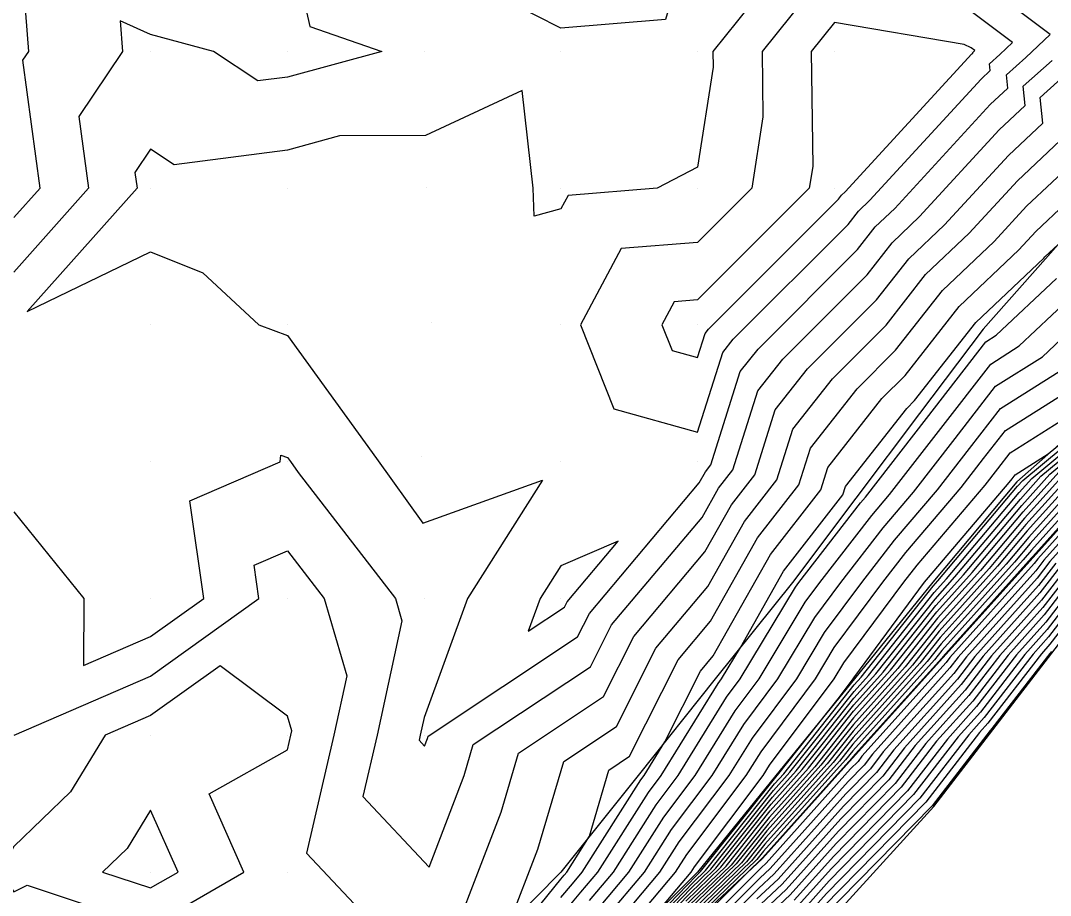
# Model space of a CAD drawing. Extents: x 2188792 to 2191981, y 386090 to 389710.
# Drawn here: x 2191190.7 to 2191266, y 388708.6 to 388772.5 of the extents above; entities that cross this region are included whole.
import ezdxf

# ---------------------------------------------------------------- set-up
doc = ezdxf.new("R2010")
doc.units = 0
for name, color, linetype in [('DTM Contours Major', 7, 'Continuous'), ('DTM Contours Minor', 7, 'Continuous'), ('Exist DTM QL2 LIDAR Elevation Point', 7, 'Continuous'), ('PH Exist DTM Breakline', 7, 'Continuous')]:
    doc.layers.add(name, color=color, linetype=linetype)

msp = doc.modelspace()

# ---------------------------------------------------------------- linework, layer by layer
at = {"layer": 'DTM Contours Major'}
for points in [[(2191190.22, 388758.121), (2191192.134, 388760.272), (2191190.872, 388769.621), (2191191.311, 388770.273), (2191190.552, 388779.942), (2191200.221, 388775.597), (2191206.601, 388773.894), (2191205.468, 388780.274), (2191210.222, 388786.75), (2191211.869, 388788.605), (2191213.155, 388790.275), (2191215.058, 388795.11), (2191216.502, 388800.276), (2191220.223, 388803.887), (2191228.412, 388802.088), (2191224.994, 388810.277), (2191220.223, 388816.088), (2191215.921, 388815.975), (2191210.222, 388820.014), (2191210.017, 388820.277)], [(2191190.236, 388720.283), (2191200.221, 388724.593), (2191208.138, 388730.269), (2191207.786, 388732.705), (2191210.222, 388733.759), (2191212.915, 388730.269), (2191214.566, 388724.612), (2191213.628, 388720.268), (2191211.615, 388711.66), (2191220.914, 388701.774), (2191225.855, 388714.637), (2191227.129, 388718.97), (2191233.351, 388723.097), (2191235.558, 388727.489), (2191240.759, 388733.671), (2191242.7, 388737.118), (2191244.412, 388739.311), (2191245.91, 388744.059), (2191248.271, 388747.058), (2191253.313, 388752.104), (2191255.671, 388755.113), (2191258.277, 388757.585), (2191262.954, 388762.674), (2191265.47, 388765.03), (2191265.275, 388766.904), (2191268.061, 388769.402)], [(2191232.314, 388708.178), (2191234.063, 388710.267), (2191237.188, 388715.188), (2191238.803, 388717.328), (2191242.349, 388723.056), (2191243.346, 388724.387), (2191247.376, 388731.101), (2191247.632, 388731.446), (2191252.135, 388737.256), (2191252.503, 388737.688), (2191256.963, 388743.434), (2191261.309, 388749.034), (2191262.07, 388749.515), (2191266.462, 388753.665)], [(2191237.263, 388707.305), (2191239.744, 388710.267), (2191239.988, 388710.651), (2191245.03, 388717.33), (2191245.49, 388718.073), (2191250.224, 388724.393), (2191250.932, 388725.573), (2191255.296, 388731.455), (2191256.275, 388732.717), (2191261.263, 388738.565), (2191262.191, 388739.76), (2191263.095, 388740.925), (2191270.494, 388745.605)], [(2191239.358, 388708.137), (2191241.935, 388710.626), (2191245.616, 388715.242), (2191247.884, 388717.766), (2191251.649, 388722.504), (2191253.797, 388724.894), (2191257.65, 388729.761), (2191259.672, 388732.012), (2191263.936, 388737.077), (2191265.982, 388739.356), (2191271.135, 388743.632)], [(2191269.263, 388740.116), (2191264.441, 388734.747), (2191262.785, 388732.78), (2191257.964, 388727.412), (2191256.474, 388725.531), (2191251.596, 388720.101), (2191250.147, 388718.277), (2191245.214, 388712.787), (2191243.803, 388711.018), (2191238.412, 388705.809)], [(2191271.234, 388739.396), (2191265.555, 388733.072), (2191264.952, 388732.289), (2191259.286, 388725.979), (2191258.677, 388725.188), (2191253.024, 388718.891), (2191252.408, 388718.091), (2191251.236, 388716.895), (2191245.523, 388710.531), (2191244.77, 388709.826), (2191238.906, 388703.938)], [(2191267.729, 388732.538), (2191265.475, 388729.612), (2191262.327, 388726.106), (2191260.069, 388723.174), (2191256.928, 388719.676), (2191254.666, 388716.74), (2191250.361, 388712.345), (2191246.999, 388708.6), (2191244.258, 388706.031)], [(2191269.903, 388732.005), (2191265.997, 388726.934), (2191265.367, 388726.232), (2191261.461, 388721.161), (2191260.832, 388720.461), (2191256.925, 388715.388), (2191249.486, 388707.795)]]:
    msp.add_lwpolyline(points, dxfattribs=at)
at = {"layer": 'DTM Contours Minor'}
for points in [[(2191217.72, 388782.672), (2191219.945, 388785.563), (2191224.075, 388786.423), (2191225.147, 388790.275), (2191227.008, 388793.491), (2191230.224, 388793.006), (2191233.448, 388793.498), (2191237.592, 388790.275), (2191240.113, 388780.385), (2191240.153, 388780.274), (2191237.885, 388772.612), (2191230.224, 388771.968), (2191224.732, 388774.781), (2191219.908, 388776.111), (2191216.554, 388777.273), (2191215.817, 388780.529), (2191217.72, 388782.672)], [(2191210.222, 388779.381), (2191211.871, 388772.095), (2191217.132, 388770.273), (2191210.222, 388768.393), (2191208.065, 388768.116), (2191204.819, 388770.273), (2191200.221, 388771.5), (2191197.993, 388772.501), (2191198.168, 388770.273), (2191194.973, 388765.52), (2191195.681, 388760.272), (2191190.22, 388754.135)], [(2191261.576, 388769.372), (2191262.321, 388770.04), (2191263.255, 388770.916), (2191260.227, 388773.194), (2191254.31, 388776.189), (2191250.226, 388776.884), (2191244.939, 388770.273), (2191245.004, 388765.494), (2191244.19, 388760.272), (2191240.225, 388756.311), (2191234.638, 388755.858), (2191231.655, 388750.271), (2191234.095, 388744.141), (2191240.225, 388742.423), (2191242.067, 388748.258), (2191242.832, 388749.23), (2191251.225, 388757.628), (2191251.988, 388758.602), (2191252.832, 388759.402), (2191260.956, 388768.241), (2191261.628, 388768.871), (2191261.576, 388769.372)], [(2191245.844, 388775.891), (2191241.35, 388770.273), (2191241.366, 388769.132), (2191240.225, 388761.81), (2191237.272, 388760.272), (2191230.753, 388759.743), (2191230.224, 388758.754), (2191228.267, 388758.238), (2191228.189, 388760.281), (2191227.404, 388767.417), (2191220.326, 388764.12), (2191214.044, 388764.093), (2191210.222, 388763.054), (2191201.937, 388761.988), (2191200.221, 388763.128), (2191199.073, 388761.42), (2191199.228, 388760.272), (2191191.203, 388751.253), (2191200.221, 388755.612), (2191204.034, 388754.084), (2191208.129, 388750.271), (2191210.222, 388749.511), (2191216.748, 388740.503), (2191220.123, 388735.79), (2191228.886, 388738.932), (2191223.39, 388730.269), (2191220.223, 388721.568), (2191219.942, 388720.268), (2191219.857, 388719.901), (2191220.253, 388719.48), (2191220.463, 388720.028), (2191220.518, 388720.213), (2191231.448, 388727.464), (2191232.311, 388729.181), (2191240.349, 388738.736), (2191240.8, 388739.537), (2191241.198, 388740.047), (2191243.348, 388746.858), (2191244.645, 388748.506), (2191251.921, 388755.787), (2191253.216, 388757.439), (2191254.647, 388758.796), (2191261.622, 388766.386), (2191262.909, 388767.591), (2191262.809, 388768.549)], [(2191262.809, 388768.549), (2191264.234, 388769.827), (2191266.021, 388771.504), (2191260.227, 388775.863)], [(2191260.344, 388770.195), (2191260.408, 388770.253), (2191260.489, 388770.328), (2191260.227, 388770.525), (2191259.716, 388770.784), (2191250.226, 388772.397), (2191248.527, 388770.273), (2191248.642, 388761.856), (2191248.395, 388760.272), (2191240.225, 388752.111), (2191238.523, 388751.973), (2191237.615, 388750.271), (2191238.358, 388748.404), (2191240.225, 388747.88), (2191240.786, 388749.658), (2191241.019, 388749.954), (2191250.529, 388759.47), (2191250.761, 388759.765), (2191251.017, 388760.008), (2191260.29, 388770.097), (2191260.348, 388770.152), (2191260.344, 388770.195)], [(2191190.22, 388736.598), (2191195.344, 388730.269), (2191195.318, 388725.365), (2191200.221, 388727.482), (2191204.109, 388730.269), (2191203.079, 388737.412), (2191209.685, 388740.27), (2191209.739, 388740.753), (2191210.222, 388740.578), (2191210.44, 388740.278), (2191211.008, 388739.484), (2191218.119, 388730.269), (2191218.594, 388728.64), (2191216.785, 388720.268), (2191215.736, 388715.781), (2191220.583, 388710.627), (2191223.159, 388717.332), (2191223.823, 388719.591), (2191232.399, 388725.28), (2191233.935, 388728.335), (2191240.554, 388736.203), (2191241.75, 388738.327), (2191242.805, 388739.679), (2191244.629, 388745.458), (2191246.458, 388747.782), (2191252.617, 388753.945), (2191254.443, 388756.276), (2191256.462, 388758.19), (2191262.288, 388764.53), (2191264.189, 388766.311), (2191264.042, 388767.727), (2191266.148, 388769.615)], [(2191226.431, 388706.423), (2191228.55, 388711.941), (2191230.435, 388718.348), (2191234.303, 388720.914), (2191237.182, 388726.642), (2191240.964, 388731.138), (2191243.65, 388735.908), (2191246.018, 388738.943), (2191247.191, 388742.659), (2191250.084, 388746.335), (2191254.009, 388750.262), (2191256.898, 388753.95), (2191260.091, 388756.979), (2191263.62, 388760.818), (2191266.75, 388763.75)], [(2191222.928, 388700.739), (2191230.224, 388709.753), (2191230.459, 388710.033), (2191230.655, 388710.267), (2191232.316, 388712.884), (2191233.741, 388717.726), (2191235.255, 388718.731), (2191238.806, 388725.796), (2191241.169, 388728.605), (2191244.601, 388734.698), (2191247.625, 388738.575), (2191248.472, 388741.259), (2191251.897, 388745.611), (2191254.705, 388748.42), (2191258.126, 388752.786), (2191261.906, 388756.373), (2191264.286, 388758.962), (2191268.03, 388762.47)], [(2191230.224, 388708.396), (2191231.077, 388709.414), (2191231.791, 388710.267), (2191236.067, 388717.003), (2191236.312, 388717.327), (2191237.836, 388719.789), (2191240.43, 388724.949), (2191241.374, 388726.072), (2191245.551, 388733.488), (2191249.232, 388738.207), (2191249.753, 388739.859), (2191253.71, 388744.887), (2191255.401, 388746.579), (2191259.353, 388751.623), (2191263.721, 388755.767), (2191264.953, 388757.106), (2191269.311, 388761.189)], [(2191230.224, 388707.04), (2191231.695, 388708.796), (2191232.927, 388710.267), (2191236.627, 388716.096), (2191237.557, 388717.327), (2191241.721, 388724.053), (2191241.971, 388724.386), (2191243.356, 388726.694), (2191246.501, 388732.278), (2191250.839, 388737.839), (2191251.034, 388738.459), (2191255.523, 388744.163), (2191256.097, 388744.737), (2191260.581, 388750.46), (2191265.536, 388755.161), (2191265.619, 388755.251), (2191266.585, 388756.156)], [(2191232.932, 388707.559), (2191235.199, 388710.267), (2191237.748, 388714.281), (2191240.048, 388717.328), (2191242.977, 388722.06), (2191244.722, 388724.388), (2191248.087, 388729.995), (2191249.165, 388731.448), (2191252.963, 388736.348), (2191254.255, 388737.864), (2191258.008, 388742.699), (2191261.666, 388747.412), (2191263.755, 388748.733), (2191267.318, 388752.101)], [(2191233.55, 388706.941), (2191236.336, 388710.267), (2191238.308, 388713.373), (2191241.294, 388717.329), (2191243.605, 388721.063), (2191246.097, 388724.389), (2191248.799, 388728.89), (2191250.698, 388731.449), (2191253.791, 388735.44), (2191256.007, 388738.039), (2191259.054, 388741.965), (2191262.023, 388745.791), (2191265.44, 388747.951), (2191268.175, 388750.536)], [(2191234.168, 388706.323), (2191237.472, 388710.267), (2191238.868, 388712.466), (2191242.539, 388717.329), (2191244.234, 388720.066), (2191247.473, 388724.391), (2191249.51, 388727.784), (2191252.231, 388731.451), (2191254.619, 388734.533), (2191257.759, 388738.214), (2191260.099, 388741.23), (2191262.381, 388744.169), (2191267.124, 388747.169)], [(2191234.787, 388705.705), (2191238.608, 388710.267), (2191239.428, 388711.559), (2191243.785, 388717.33), (2191244.862, 388719.07), (2191248.848, 388724.392), (2191250.221, 388726.678), (2191253.764, 388731.453), (2191255.447, 388733.625), (2191259.511, 388738.39), (2191261.145, 388740.495), (2191262.738, 388742.547), (2191268.809, 388746.387)], [(2191235.503, 388705.208), (2191240.116, 388709.999), (2191240.441, 388710.312), (2191245.938, 388717.205), (2191246.073, 388717.356), (2191250.505, 388722.933), (2191251.599, 388724.394), (2191251.644, 388724.467), (2191256.829, 388731.456), (2191257.103, 388731.809), (2191263.015, 388738.741), (2191263.236, 388739.026), (2191263.452, 388739.304), (2191265.874, 388740.836), (2191271.025, 388745.11)], [(2191235.718, 388705.163), (2191239.927, 388709.533), (2191240.814, 388710.391), (2191245.857, 388716.714), (2191246.526, 388717.459), (2191251.681, 388723.945), (2191252.191, 388724.513), (2191257.462, 388731.17), (2191257.805, 388731.551), (2191263.633, 388738.476), (2191264.014, 388738.9), (2191271.053, 388744.74)], [(2191235.934, 388705.118), (2191239.737, 388709.068), (2191241.188, 388710.469), (2191245.777, 388716.223), (2191246.979, 388717.561), (2191251.67, 388723.465), (2191252.726, 388724.64), (2191257.525, 388730.7), (2191258.427, 388731.705), (2191263.734, 388738.009), (2191264.67, 388739.052), (2191271.08, 388744.371)], [(2191236.149, 388705.073), (2191239.548, 388708.602), (2191241.561, 388710.548), (2191245.696, 388715.733), (2191247.431, 388717.663), (2191251.66, 388722.984), (2191253.262, 388724.767), (2191257.588, 388730.23), (2191259.05, 388731.858), (2191263.835, 388737.543), (2191265.326, 388739.204), (2191271.108, 388744.001)], [(2191270.575, 388740.42), (2191264.642, 388733.814), (2191264.03, 388733.087), (2191258.09, 388726.473), (2191257.545, 388725.785), (2191251.575, 388719.14), (2191251.052, 388718.481), (2191245.053, 388711.805), (2191244.55, 388711.175), (2191238.033, 388704.878)], [(2191271.231, 388740.572), (2191264.743, 388733.348), (2191264.652, 388733.24), (2191258.152, 388726.003), (2191258.081, 388725.913), (2191251.564, 388718.659), (2191251.504, 388718.584), (2191244.973, 388711.315), (2191244.924, 388711.254), (2191243.905, 388710.269), (2191238.177, 388704.518)], [(2191269.919, 388740.268), (2191264.542, 388734.28), (2191263.407, 388732.933), (2191258.027, 388726.943), (2191257.01, 388725.658), (2191251.586, 388719.62), (2191250.599, 388718.379), (2191245.133, 388712.296), (2191244.177, 388711.097), (2191238.222, 388705.344)], [(2191271.304, 388740.065), (2191265.12, 388733.179), (2191264.847, 388732.825), (2191258.678, 388725.953), (2191258.398, 388725.59), (2191252.243, 388718.734), (2191251.956, 388718.362), (2191251.411, 388717.805), (2191245.228, 388710.917), (2191244.873, 388710.584), (2191238.541, 388704.228)], [(2191268.607, 388739.964), (2191264.34, 388735.213), (2191262.162, 388732.626), (2191257.901, 388727.882), (2191255.939, 388725.404), (2191251.607, 388720.581), (2191249.694, 388718.175), (2191245.294, 388713.278), (2191243.429, 388710.94), (2191238.601, 388706.275)], [(2191267.951, 388739.812), (2191264.239, 388735.679), (2191261.54, 388732.472), (2191257.839, 388728.352), (2191255.403, 388725.276), (2191251.617, 388721.062), (2191249.241, 388718.072), (2191245.375, 388713.769), (2191243.056, 388710.861), (2191238.79, 388706.74)], [(2191267.295, 388739.66), (2191264.138, 388736.145), (2191260.917, 388732.319), (2191257.776, 388728.821), (2191254.868, 388725.149), (2191251.628, 388721.542), (2191248.789, 388717.97), (2191245.455, 388714.26), (2191242.682, 388710.783), (2191238.98, 388707.206)], [(2191239.169, 388707.671), (2191242.309, 388710.704), (2191245.535, 388714.751), (2191248.336, 388717.868), (2191251.639, 388722.023), (2191254.333, 388725.022), (2191257.713, 388729.291), (2191260.295, 388732.165), (2191264.037, 388736.611), (2191266.638, 388739.508)], [(2191271.164, 388738.727), (2191265.99, 388732.965), (2191265.056, 388731.754), (2191259.894, 388726.004), (2191258.955, 388724.785), (2191253.804, 388719.048), (2191252.86, 388717.821), (2191251.061, 388715.985), (2191245.818, 388710.145), (2191244.668, 388709.067), (2191239.27, 388703.648)], [(2191230.687, 388730.028), (2191234.419, 388734.464), (2191230.224, 388732.658), (2191228.709, 388730.269), (2191227.841, 388727.886), (2191230.496, 388729.647), (2191230.687, 388730.028)], [(2191266.859, 388732.752), (2191265.266, 388730.683), (2191261.11, 388726.055), (2191259.512, 388723.98), (2191255.366, 388719.362), (2191253.763, 388717.28), (2191250.711, 388714.165), (2191246.409, 388709.373), (2191244.463, 388707.549)], [(2191266.425, 388732.859), (2191265.161, 388731.218), (2191260.502, 388726.03), (2191259.233, 388724.382), (2191254.585, 388719.205), (2191253.311, 388717.551), (2191250.886, 388715.075), (2191246.114, 388709.759), (2191244.565, 388708.308)], [(2191267.294, 388732.645), (2191265.37, 388730.147), (2191261.719, 388726.08), (2191259.79, 388723.577), (2191256.147, 388719.519), (2191254.215, 388717.01), (2191250.536, 388713.255), (2191246.704, 388708.986), (2191244.361, 388706.79)], [(2191268.164, 388732.432), (2191265.579, 388729.076), (2191262.935, 388726.131), (2191260.347, 388722.772), (2191257.709, 388719.833), (2191255.118, 388716.469), (2191250.186, 388711.435), (2191247.295, 388708.214)], [(2191268.599, 388732.325), (2191265.684, 388728.541), (2191263.543, 388726.156), (2191260.626, 388722.369), (2191258.49, 388719.99), (2191255.57, 388716.199), (2191250.011, 388710.525), (2191247.59, 388707.828)], [(2191269.034, 388732.218), (2191265.788, 388728.005), (2191264.151, 388726.182), (2191260.904, 388721.966), (2191259.271, 388720.147), (2191256.022, 388715.929), (2191249.836, 388709.615), (2191247.885, 388707.442)], [(2191269.469, 388732.112), (2191265.893, 388727.47), (2191264.759, 388726.207), (2191261.182, 388721.563), (2191260.051, 388720.304), (2191256.473, 388715.658), (2191249.661, 388708.705), (2191248.181, 388707.056)], [(2191266.102, 388726.399), (2191265.976, 388726.258), (2191261.739, 388720.758), (2191261.613, 388720.618), (2191257.377, 388715.118), (2191249.311, 388706.885)], [(2191207.038, 388710.267), (2191204.512, 388715.977), (2191210.222, 388719.208), (2191210.47, 388720.268), (2191210.539, 388720.584), (2191210.222, 388721.667), (2191205.298, 388725.345), (2191200.221, 388721.705), (2191196.892, 388720.268), (2191194.351, 388716.138), (2191190.22, 388712.148), (2191189.579, 388710.908), (2191189.196, 388710.267), (2191190.22, 388708.825), (2191191.185, 388709.303), (2191200.221, 388706.311), (2191207.038, 388710.267)], [(2191200.221, 388714.803), (2191198.494, 388711.995), (2191196.705, 388710.267), (2191200.221, 388709.103), (2191202.227, 388710.267), (2191200.221, 388714.803)]]:
    msp.add_lwpolyline(points, dxfattribs=at)
at = {"layer": 'Exist DTM QL2 LIDAR Elevation Point'}
for p, q in [((2191200.221, 388770.273), (2191200.221, 388770.273)), ((2191210.222, 388770.273), (2191210.222, 388770.273)), ((2191220.223, 388770.273), (2191220.223, 388770.273)), ((2191230.224, 388770.273), (2191230.224, 388770.273)), ((2191240.225, 388770.273), (2191240.225, 388770.273)), ((2191250.226, 388770.273), (2191250.226, 388770.273)), ((2191260.227, 388770.273), (2191260.227, 388770.273)), ((2191200.221, 388760.272), (2191200.221, 388760.272)), ((2191210.222, 388760.272), (2191210.222, 388760.272)), ((2191220.39, 388760.315), (2191220.39, 388760.315)), ((2191230.224, 388760.272), (2191230.224, 388760.272)), ((2191240.225, 388760.272), (2191240.225, 388760.272)), ((2191250.226, 388760.272), (2191250.226, 388760.272)), ((2191200.221, 388750.271), (2191200.221, 388750.271)), ((2191210.222, 388750.271), (2191210.222, 388750.271)), ((2191220.771, 388750.448), (2191220.771, 388750.448)), ((2191230.224, 388750.271), (2191230.224, 388750.271)), ((2191240.225, 388750.271), (2191240.225, 388750.271)), ((2191200.221, 388740.27), (2191200.221, 388740.27)), ((2191210.222, 388740.27), (2191210.222, 388740.27)), ((2191220.035, 388740.62), (2191220.035, 388740.62)), ((2191230.224, 388740.27), (2191230.224, 388740.27)), ((2191240.225, 388740.27), (2191240.225, 388740.27)), ((2191200.221, 388730.269), (2191200.221, 388730.269)), ((2191210.222, 388730.269), (2191210.222, 388730.269)), ((2191220.223, 388730.269), (2191220.223, 388730.269)), ((2191230.224, 388730.269), (2191230.224, 388730.269)), ((2191200.221, 388720.268), (2191200.221, 388720.268)), ((2191210.222, 388720.268), (2191210.222, 388720.268)), ((2191220.223, 388720.268), (2191220.223, 388720.268)), ((2191200.221, 388710.267), (2191200.221, 388710.267)), ((2191210.222, 388710.267), (2191210.222, 388710.267))]:
    msp.add_line(p, q, dxfattribs=at)
at = {"layer": 'PH Exist DTM Breakline'}
for points in [[(2191352.877, 388833.49), (2191345.817, 388826.798), (2191341.415, 388821.128), (2191337.374, 388815.549), (2191333.127, 388810.427), (2191325.295, 388803.494), (2191318.623, 388797.161), (2191311.951, 388790.829), (2191307.664, 388785.065), (2191303.378, 388779.301), (2191299.091, 388773.537), (2191293.975, 388766.809), (2191288.86, 388760.081), (2191282.364, 388752.066), (2191277.959, 388747.937), (2191271.36, 388740.602), (2191264.761, 388733.267), (2191258.162, 388725.932), (2191251.563, 388718.597), (2191244.964, 388711.262), (2191237.957, 388704.693), (2191230.951, 388698.124), (2191223.944, 388691.555)], [(2191196.109, 388648.305), (2191199.123, 388654.517), (2191202.137, 388660.729), (2191207.363, 388666.641), (2191212.589, 388672.552), (2191219.433, 388679.741), (2191226.277, 388686.929), (2191237.07, 388693.657), (2191237.859, 388694.75), (2191243.485, 388700.295), (2191249.11, 388705.84), (2191257.49, 388715.05), (2191261.809, 388720.657), (2191266.128, 388726.264), (2191270.447, 388731.871), (2191276.371, 388738.315), (2191282.295, 388744.758), (2191288.219, 388751.201), (2191294.142, 388757.645), (2191300.945, 388764.354), (2191307.748, 388771.063), (2191314.552, 388777.772)], [(2191270.228, 388760.272), (2191265.666, 388755.118), (2191261.104, 388749.964), (2191256.454, 388743.791), (2191251.804, 388737.618), (2191247.154, 388731.445), (2191241.511, 388724.386), (2191235.868, 388717.326), (2191230.224, 388710.267), (2191220.948, 388700.867)], [(2191271.006, 388745.367), (2191263.564, 388738.796), (2191257.424, 388731.457), (2191251.691, 388724.394), (2191245.958, 388717.33), (2191240.225, 388710.267), (2191235.225, 388705.267), (2191230.224, 388700.266), (2191225.224, 388695.266), (2191220.223, 388690.265)]]:
    msp.add_lwpolyline(points, dxfattribs=at)

doc.saveas('drawing.dxf')
